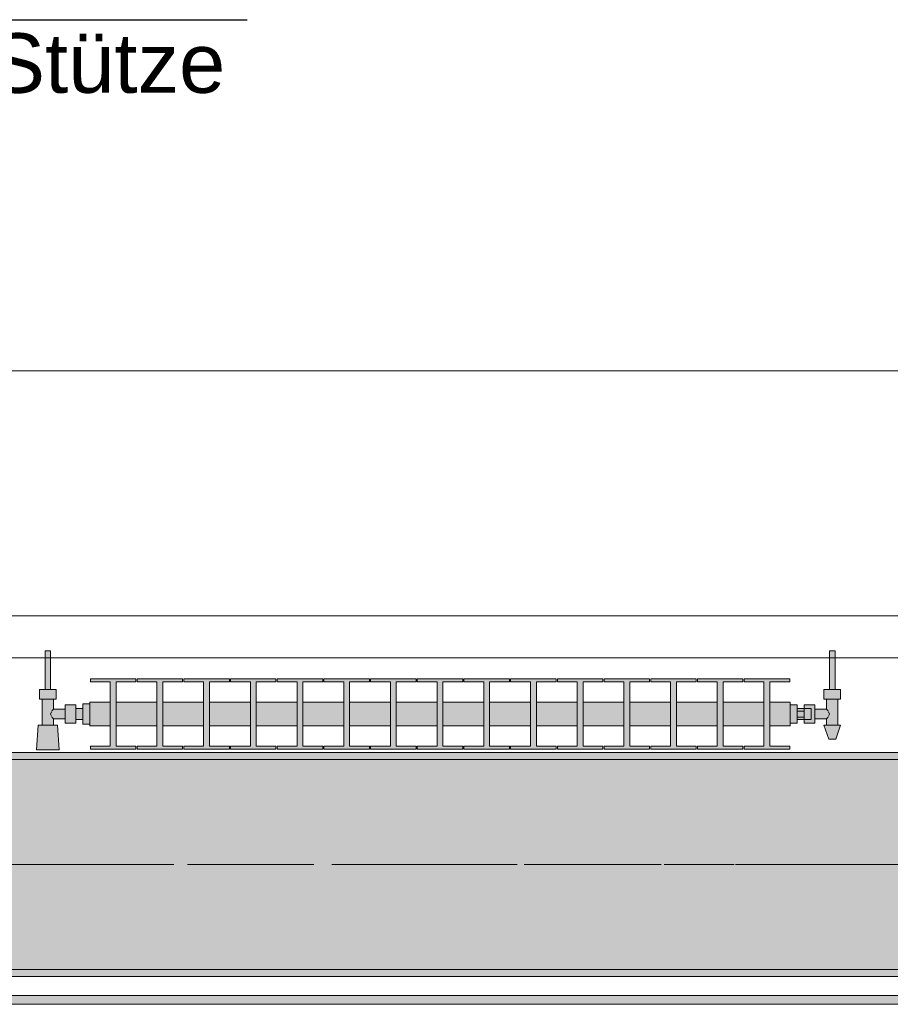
# Model space of a CAD drawing. Header units: metres. Extents: x -3.6 to 85.2, y -11 to 16.8.
# Tile 409 of 508: x 34.3 to 35.5, y 13 to 14.4. Entities that reach past the tile are written whole.
import ezdxf

# ---------------------------------------------------------------- set-up
doc = ezdxf.new("R2010")
doc.units = ezdxf.units.M
doc.header["$MEASUREMENT"] = 0
doc.linetypes.add('Achse', pattern=[0.2, 0.1, -0.05, 0, -0.05])
doc.linetypes.add('Strichlinie doppelt', pattern=[0.546806, 0.264583, -0.105833, 0.070556, -0.105833])
for name, color, linetype in [('208 - Marker.Detail', 7, 'Continuous'), ('451 - Universal.Achsen Raster', 7, 'Continuous'), ('604 - Struktur.Wand Aussen', 7, 'Continuous'), ('608 - Struktur.Träger', 7, 'Continuous'), ('801 - HKLSE.Heizung_ Klima_ Lüftung', 7, 'Continuous'), ('Neubau_653 - Abdeckung.TB Verkofferung', 7, 'Continuous')]:
    doc.layers.add(name, color=color, linetype=linetype)
doc.styles.add('ERSTELLTER_STIL_2', font='txt')
pattern_1 = [(45, (0, 0), (-0.01767767, 0.01767767), [0, -0.025])]

msp = doc.modelspace()

# ---------------------------------------------------------------- hatches: boundary and pattern name
at = {"layer": '608 - Struktur.Träger', "linetype": 'Continuous', "lineweight": 0, "true_color": 0x000000}
h = msp.add_hatch(dxfattribs=at)
h.set_pattern_fill('Gips_0001', color=18, style=0, pattern_type=2)
h.set_pattern_definition(pattern_1)
h.paths.add_polyline_path([(33.09, 13.3), (36.37, 13.3), (36.37, 13.31), (33.09, 13.31)])
h = msp.add_hatch(dxfattribs=at)
h.set_pattern_fill('Beton__Stahlbeton_0001', color=18, style=0, pattern_type=2)
h.set_pattern_definition([(45, (0, 0), (-0.0848528, 0.0848528), []), (45, (-0.04243, 0.04243), (-0.0848528, 0.0848528), [0.09, -0.03])])
h.paths.add_polyline_path([(15.09, 13.3), (14.78, 13.3), (14.78, 13), (15.09, 13), (18.37, 13), (18.69, 13), (21.97, 13), (22.29, 13), (25.57, 13), (25.89, 13), (29.17, 13), (29.49, 13), (32.77, 13), (33.09, 13), (36.37, 13), (36.69, 13), (39.97, 13), (40.29, 13), (43.57, 13), (43.89, 13), (47.17, 13), (47.48, 13), (47.48, 13.3), (47.17, 13.3), (43.89, 13.3), (43.57, 13.3), (40.29, 13.3), (39.97, 13.3), (36.69, 13.3), (36.37, 13.3), (33.09, 13.3), (32.77, 13.3), (29.49, 13.3), (29.17, 13.3), (25.89, 13.3), (25.57, 13.3), (22.29, 13.3), (21.97, 13.3), (18.69, 13.3), (18.37, 13.3)])
h = msp.add_hatch(dxfattribs=at)
h.set_pattern_fill('Gips_0001', color=18, style=0, pattern_type=2)
h.set_pattern_definition(pattern_1)
h.paths.add_polyline_path([(33.09, 13), (33.09, 12.99), (36.37, 12.99), (36.37, 13)])
at = {"layer": '801 - HKLSE.Heizung_ Klima_ Lüftung', "linetype": 'Continuous', "lineweight": 0, "true_color": 0x3a3a3a}
for points in [[(34.36, 13.3503), (34.36, 13.3797), (34.35, 13.3797), (34.35, 13.373), (34.34, 13.373), (34.34, 13.378), (34.325, 13.378), (34.325, 13.372), (34.308, 13.372), (34.308, 13.386), (34.312, 13.386), (34.312, 13.4), (34.304, 13.4), (34.304, 13.455), (34.296, 13.455), (34.296, 13.4), (34.288, 13.4), (34.288, 13.386), (34.292, 13.386), (34.292, 13.349), (34.286, 13.349), (34.284, 13.314), (34.316, 13.314), (34.314, 13.349), (34.308, 13.349), (34.308, 13.358), (34.325, 13.358), (34.325, 13.352), (34.34, 13.352), (34.34, 13.357), (34.35, 13.357), (34.35, 13.3503)], [(35.36, 13.352), (35.37, 13.352), (35.37, 13.357), (35.38, 13.357), (35.38, 13.352), (35.395, 13.352), (35.395, 13.358), (35.412, 13.358), (35.412, 13.349), (35.408, 13.349), (35.415, 13.329), (35.425, 13.329), (35.432, 13.349), (35.428, 13.349), (35.428, 13.386), (35.432, 13.386), (35.432, 13.4), (35.424, 13.4), (35.424, 13.455), (35.416, 13.455), (35.416, 13.4), (35.408, 13.4), (35.408, 13.386), (35.412, 13.386), (35.412, 13.372), (35.395, 13.372), (35.395, 13.378), (35.38, 13.378), (35.38, 13.373), (35.37, 13.373), (35.37, 13.378), (35.36, 13.378)], [(34.36, 13.3817), (34.36, 13.3483), (34.3892, 13.3483), (34.3892, 13.3192), (34.3608, 13.3192), (34.3608, 13.315), (34.4258, 13.315), (34.4258, 13.3192), (34.3975, 13.3192), (34.3975, 13.3483), (34.4558, 13.3483), (34.4558, 13.3192), (34.4275, 13.3192), (34.4275, 13.315), (34.4925, 13.315), (34.4925, 13.3192), (34.4642, 13.3192), (34.4642, 13.3483), (34.5225, 13.3483), (34.5225, 13.3192), (34.4942, 13.3192), (34.4942, 13.315), (34.5592, 13.315), (34.5592, 13.3192), (34.5308, 13.3192), (34.5308, 13.3483), (34.5892, 13.3483), (34.5892, 13.3192), (34.5608, 13.3192), (34.5608, 13.315), (34.6258, 13.315), (34.6258, 13.3192), (34.5975, 13.3192), (34.5975, 13.3483), (34.6558, 13.3483), (34.6558, 13.3192), (34.6275, 13.3192), (34.6275, 13.315), (34.6925, 13.315), (34.6925, 13.3192), (34.6642, 13.3192), (34.6642, 13.3483), (34.7225, 13.3483), (34.7225, 13.3192), (34.6942, 13.3192), (34.6942, 13.315), (34.7592, 13.315), (34.7592, 13.3192), (34.7308, 13.3192), (34.7308, 13.3483), (34.7892, 13.3483), (34.7892, 13.3192), (34.7608, 13.3192), (34.7608, 13.315), (34.8258, 13.315), (34.8258, 13.3192), (34.7975, 13.3192), (34.7975, 13.3483), (34.8558, 13.3483), (34.8558, 13.3192), (34.8275, 13.3192), (34.8275, 13.315), (34.8925, 13.315), (34.8925, 13.3192), (34.8642, 13.3192), (34.8642, 13.3483), (34.9225, 13.3483), (34.9225, 13.3192), (34.8942, 13.3192), (34.8942, 13.315), (34.9592, 13.315), (34.9592, 13.3192), (34.9308, 13.3192), (34.9308, 13.3483), (34.9892, 13.3483), (34.9892, 13.3192), (34.9608, 13.3192), (34.9608, 13.315), (35.0258, 13.315), (35.0258, 13.3192), (34.9975, 13.3192), (34.9975, 13.3483), (35.0558, 13.3483), (35.0558, 13.3192), (35.0275, 13.3192), (35.0275, 13.315), (35.0925, 13.315), (35.0925, 13.3192), (35.0642, 13.3192), (35.0642, 13.3483), (35.1225, 13.3483), (35.1225, 13.3192), (35.0942, 13.3192), (35.0942, 13.315), (35.1592, 13.315), (35.1592, 13.3192), (35.1308, 13.3192), (35.1308, 13.3483), (35.1892, 13.3483), (35.1892, 13.3192), (35.1608, 13.3192), (35.1608, 13.315), (35.2258, 13.315), (35.2258, 13.3192), (35.1975, 13.3192), (35.1975, 13.3483), (35.2558, 13.3483), (35.2558, 13.3192), (35.2275, 13.3192), (35.2275, 13.315), (35.2925, 13.315), (35.2925, 13.3192), (35.2642, 13.3192), (35.2642, 13.3483), (35.3225, 13.3483), (35.3225, 13.3192), (35.2942, 13.3192), (35.2942, 13.315), (35.3592, 13.315), (35.3592, 13.3192), (35.3308, 13.3192), (35.3308, 13.3483), (35.36, 13.3483), (35.36, 13.3817), (35.3308, 13.3817), (35.3308, 13.4108), (35.3592, 13.4108), (35.3592, 13.415), (35.2942, 13.415), (35.2942, 13.4108), (35.3225, 13.4108), (35.3225, 13.3817), (35.2642, 13.3817), (35.2642, 13.4108), (35.2925, 13.4108), (35.2925, 13.415), (35.2275, 13.415), (35.2275, 13.4108), (35.2558, 13.4108), (35.2558, 13.3817), (35.1975, 13.3817), (35.1975, 13.4108), (35.2258, 13.4108), (35.2258, 13.415), (35.1608, 13.415), (35.1608, 13.4108), (35.1892, 13.4108), (35.1892, 13.3817), (35.1308, 13.3817), (35.1308, 13.4108), (35.1592, 13.4108), (35.1592, 13.415), (35.0942, 13.415), (35.0942, 13.4108), (35.1225, 13.4108), (35.1225, 13.3817), (35.0642, 13.3817), (35.0642, 13.4108), (35.0925, 13.4108), (35.0925, 13.415), (35.0275, 13.415), (35.0275, 13.4108), (35.0558, 13.4108), (35.0558, 13.3817), (34.9975, 13.3817), (34.9975, 13.4108), (35.0258, 13.4108), (35.0258, 13.415), (34.9608, 13.415), (34.9608, 13.4108), (34.9892, 13.4108), (34.9892, 13.3817), (34.9308, 13.3817), (34.9308, 13.4108), (34.9592, 13.4108), (34.9592, 13.415), (34.8942, 13.415), (34.8942, 13.4108), (34.9225, 13.4108), (34.9225, 13.3817), (34.8642, 13.3817), (34.8642, 13.4108), (34.8925, 13.4108), (34.8925, 13.415), (34.8275, 13.415), (34.8275, 13.4108), (34.8558, 13.4108), (34.8558, 13.3817), (34.7975, 13.3817), (34.7975, 13.4108), (34.8258, 13.4108), (34.8258, 13.415), (34.7608, 13.415), (34.7608, 13.4108), (34.7892, 13.4108), (34.7892, 13.3817), (34.7308, 13.3817), (34.7308, 13.4108), (34.7592, 13.4108), (34.7592, 13.415), (34.6942, 13.415), (34.6942, 13.4108), (34.7225, 13.4108), (34.7225, 13.3817), (34.6642, 13.3817), (34.6642, 13.4108), (34.6925, 13.4108), (34.6925, 13.415), (34.6275, 13.415), (34.6275, 13.4108), (34.6558, 13.4108), (34.6558, 13.3817), (34.5975, 13.3817), (34.5975, 13.4108), (34.6258, 13.4108), (34.6258, 13.415), (34.5608, 13.415), (34.5608, 13.4108), (34.5892, 13.4108), (34.5892, 13.3817), (34.5308, 13.3817), (34.5308, 13.4108), (34.5592, 13.4108), (34.5592, 13.415), (34.4942, 13.415), (34.4942, 13.4108), (34.5225, 13.4108), (34.5225, 13.3817), (34.4642, 13.3817), (34.4642, 13.4108), (34.4925, 13.4108), (34.4925, 13.415), (34.4275, 13.415), (34.4275, 13.4108), (34.4558, 13.4108), (34.4558, 13.3817), (34.3975, 13.3817), (34.3975, 13.4108), (34.4258, 13.4108), (34.4258, 13.415), (34.3608, 13.415), (34.3608, 13.4108), (34.3892, 13.4108), (34.3892, 13.3817)]]:
    msp.add_hatch(color=250, dxfattribs=at).paths.add_polyline_path(points)
at = {"layer": 'Neubau_653 - Abdeckung.TB Verkofferung', "linetype": 'Continuous', "lineweight": 0, "true_color": 0x000000}
h = msp.add_hatch(dxfattribs=at)
h.set_pattern_fill('Gips_0001', color=18, style=0, pattern_type=2)
h.set_pattern_definition(pattern_1)
h.paths.add_polyline_path([(33.11, 12.963), (33.11, 12.9505), (36.47, 12.9505), (36.47, 12.963)])

# ---------------------------------------------------------------- linework, layer by layer
at = {"layer": '208 - Marker.Detail', "color": 30, "linetype": 'Continuous', "lineweight": 25, "true_color": 0xff6e00}
msp.add_line((33.0847, 14.3564), (34.5847, 14.3564), dxfattribs=at)
at = {"layer": '451 - Universal.Achsen Raster', "color": 160, "linetype": 'Strichlinie doppelt', "lineweight": 9, "true_color": 0x3232ff}
msp.add_line((64.935, 13.15), (-3.175, 13.15), dxfattribs=at)
at = {"layer": '604 - Struktur.Wand Aussen', "color": 7, "linetype": 'Continuous', "lineweight": 13}
for p, q in [((35.94, 13.855), (33.54, 13.855)), ((33.54, 13.445), (35.94, 13.445))]:
    msp.add_line(p, q, dxfattribs=at)
at = {"layer": '608 - Struktur.Träger', "color": 7, "linetype": 'Continuous', "lineweight": 13}
for p, q in [((14.78, 13.31), (47.48, 13.31)), ((36.37, 13.3), (33.09, 13.3)), ((14.78, 12.99), (47.48, 12.99))]:
    msp.add_line(p, q, dxfattribs=at)
at = {"layer": '608 - Struktur.Träger', "color": 7, "linetype": 'Continuous', "lineweight": 5}
for p, q in [((36.37, 13.31), (33.09, 13.31)), ((36.37, 12.99), (33.09, 12.99))]:
    msp.add_line(p, q, dxfattribs=at)
at = {"layer": '608 - Struktur.Träger', "color": 7, "linetype": 'Achse', "lineweight": 9}
msp.add_line((14.78, 13.15), (47.48, 13.15), dxfattribs=at)
at = {"layer": '608 - Struktur.Träger', "color": 7, "linetype": 'Continuous', "lineweight": 13, "flags": 128}
msp.add_lwpolyline([(47.48, 13), (47.17, 13), (43.89, 13), (43.57, 13), (40.29, 13), (39.97, 13), (36.69, 13), (36.37, 13), (33.09, 13), (32.77, 13), (29.49, 13), (29.17, 13), (25.89, 13), (25.57, 13), (22.29, 13), (21.97, 13), (18.69, 13), (18.37, 13), (15.09, 13), (14.78, 13)], dxfattribs=at)
at = {"layer": '801 - HKLSE.Heizung_ Klima_ Lüftung', "color": 7, "linetype": 'Continuous', "lineweight": 5, "true_color": 0xebebeb}
for p, q in [((34.2972, 13.455), (34.296, 13.455)), ((34.296, 13.455), (34.296, 13.4)), ((34.3, 13.455), (34.2972, 13.455)), ((34.3028, 13.455), (34.3, 13.455)), ((34.304, 13.455), (34.3028, 13.455)), ((34.304, 13.455), (34.304, 13.4)), ((35.416, 13.455), (35.4172, 13.455)), ((35.416, 13.455), (35.416, 13.4)), ((35.4172, 13.455), (35.42, 13.455)), ((35.42, 13.455), (35.4228, 13.455)), ((35.4228, 13.455), (35.424, 13.455)), ((35.424, 13.455), (35.424, 13.4)), ((34.3608, 13.415), (34.3608, 13.4108)), ((34.4258, 13.415), (34.3608, 13.415)), ((34.3608, 13.415), (34.3608, 13.4108)), ((34.4258, 13.4108), (34.4258, 13.415)), ((34.4275, 13.415), (34.4275, 13.4108)), ((34.4925, 13.415), (34.4275, 13.415)), ((34.4275, 13.415), (34.4275, 13.4108)), ((34.4925, 13.4108), (34.4925, 13.415)), ((34.4925, 13.4108), (34.4925, 13.415)), ((34.5592, 13.415), (34.4942, 13.415)), ((34.4942, 13.415), (34.4942, 13.4108)), ((34.5592, 13.4108), (34.5592, 13.415)), ((34.5592, 13.4108), (34.5592, 13.415)), ((34.6258, 13.415), (34.5608, 13.415)), ((34.5608, 13.415), (34.5608, 13.4108)), ((34.6258, 13.4108), (34.6258, 13.415)), ((34.6275, 13.415), (34.6275, 13.4108)), ((34.6925, 13.415), (34.6275, 13.415)), ((34.6275, 13.415), (34.6275, 13.4108)), ((34.6925, 13.4108), (34.6925, 13.415)), ((34.6925, 13.4108), (34.6925, 13.415)), ((34.7592, 13.415), (34.6942, 13.415)), ((34.6942, 13.415), (34.6942, 13.4108)), ((34.7592, 13.4108), (34.7592, 13.415)), ((34.7608, 13.415), (34.7608, 13.4108)), ((34.8258, 13.415), (34.7608, 13.415)), ((34.7608, 13.415), (34.7608, 13.4108)), ((34.8258, 13.4108), (34.8258, 13.415)), ((34.8925, 13.415), (34.8275, 13.415)), ((34.8275, 13.415), (34.8275, 13.4108)), ((34.8925, 13.4108), (34.8925, 13.415)), ((34.8925, 13.4108), (34.8925, 13.415)), ((34.9592, 13.415), (34.8942, 13.415)), ((34.8942, 13.415), (34.8942, 13.4108)), ((34.9592, 13.4108), (34.9592, 13.415)), ((34.9592, 13.4108), (34.9592, 13.415)), ((34.9608, 13.415), (34.9608, 13.4108)), ((35.0258, 13.415), (34.9608, 13.415)), ((34.9608, 13.415), (34.9608, 13.4108)), ((35.0258, 13.4108), (35.0258, 13.415)), ((35.0925, 13.415), (35.0275, 13.415)), ((35.0275, 13.415), (35.0275, 13.4108)), ((35.0925, 13.4108), (35.0925, 13.415)), ((35.1592, 13.415), (35.0942, 13.415)), ((35.0942, 13.415), (35.0942, 13.4108)), ((35.1592, 13.4108), (35.1592, 13.415)), ((35.1592, 13.4108), (35.1592, 13.415)), ((35.1608, 13.415), (35.1608, 13.4108)), ((35.2258, 13.415), (35.1608, 13.415)), ((35.1608, 13.415), (35.1608, 13.4108)), ((35.2258, 13.4108), (35.2258, 13.415)), ((35.2275, 13.415), (35.2275, 13.4108)), ((35.2925, 13.415), (35.2275, 13.415)), ((35.2275, 13.415), (35.2275, 13.4108)), ((35.2925, 13.4108), (35.2925, 13.415)), ((35.2925, 13.4108), (35.2925, 13.415)), ((35.2942, 13.415), (35.2942, 13.4108)), ((35.3592, 13.415), (35.2942, 13.415)), ((35.2942, 13.415), (35.2942, 13.4108)), ((35.3592, 13.4108), (35.3592, 13.415)), ((34.294, 13.4), (34.288, 13.4)), ((34.288, 13.4), (34.288, 13.386)), ((34.306, 13.4), (34.294, 13.4)), ((34.2972, 13.4), (34.296, 13.4)), ((34.3, 13.4), (34.2972, 13.4)), ((34.3028, 13.4), (34.3, 13.4)), ((34.304, 13.4), (34.3028, 13.4)), ((34.312, 13.4), (34.306, 13.4)), ((34.312, 13.4), (34.312, 13.386)), ((34.3608, 13.4108), (34.3892, 13.4108)), ((34.3892, 13.4108), (34.3892, 13.3192)), ((34.3975, 13.3192), (34.3975, 13.4108)), ((34.3975, 13.4108), (34.4258, 13.4108)), ((34.4275, 13.4108), (34.4558, 13.4108)), ((34.4558, 13.4108), (34.4558, 13.3192)), ((34.4642, 13.3192), (34.4642, 13.4108)), ((34.4642, 13.4108), (34.4925, 13.4108)), ((34.4942, 13.4108), (34.5225, 13.4108)), ((34.5225, 13.4108), (34.5225, 13.3192)), ((34.5308, 13.3192), (34.5308, 13.4108)), ((34.5308, 13.4108), (34.5592, 13.4108)), ((34.5608, 13.4108), (34.5892, 13.4108)), ((34.5892, 13.4108), (34.5892, 13.3192)), ((34.5975, 13.3192), (34.5975, 13.4108)), ((34.5975, 13.4108), (34.6258, 13.4108)), ((34.6275, 13.4108), (34.6558, 13.4108)), ((34.6558, 13.4108), (34.6558, 13.3192)), ((34.6642, 13.3192), (34.6642, 13.4108)), ((34.6642, 13.4108), (34.6925, 13.4108)), ((34.6942, 13.4108), (34.7225, 13.4108)), ((34.7225, 13.4108), (34.7225, 13.3192)), ((34.7308, 13.3192), (34.7308, 13.4108)), ((34.7308, 13.4108), (34.7592, 13.4108)), ((34.7608, 13.4108), (34.7892, 13.4108)), ((34.7892, 13.4108), (34.7892, 13.3192)), ((34.7975, 13.3192), (34.7975, 13.4108)), ((34.7975, 13.4108), (34.8258, 13.4108)), ((34.8275, 13.4108), (34.8558, 13.4108)), ((34.8558, 13.4108), (34.8558, 13.3192)), ((34.8642, 13.3192), (34.8642, 13.4108)), ((34.8642, 13.4108), (34.8925, 13.4108)), ((34.8942, 13.4108), (34.9225, 13.4108)), ((34.9225, 13.4108), (34.9225, 13.3192)), ((34.9308, 13.3192), (34.9308, 13.4108)), ((34.9308, 13.4108), (34.9592, 13.4108)), ((34.9608, 13.4108), (34.9892, 13.4108)), ((34.9892, 13.4108), (34.9892, 13.3192)), ((34.9975, 13.3192), (34.9975, 13.4108)), ((34.9975, 13.4108), (35.0258, 13.4108)), ((35.0275, 13.4108), (35.0558, 13.4108)), ((35.0558, 13.4108), (35.0558, 13.3192)), ((35.0642, 13.3192), (35.0642, 13.4108)), ((35.0642, 13.4108), (35.0925, 13.4108)), ((35.0942, 13.4108), (35.1225, 13.4108)), ((35.1225, 13.4108), (35.1225, 13.3192)), ((35.1308, 13.3192), (35.1308, 13.4108)), ((35.1308, 13.4108), (35.1592, 13.4108)), ((35.1608, 13.4108), (35.1892, 13.4108)), ((35.1892, 13.4108), (35.1892, 13.3192)), ((35.1975, 13.3192), (35.1975, 13.4108)), ((35.1975, 13.4108), (35.2258, 13.4108)), ((35.2275, 13.4108), (35.2558, 13.4108)), ((35.2558, 13.4108), (35.2558, 13.3192)), ((35.2642, 13.3192), (35.2642, 13.4108)), ((35.2642, 13.4108), (35.2925, 13.4108)), ((35.2942, 13.4108), (35.3225, 13.4108)), ((35.3225, 13.4108), (35.3225, 13.3192)), ((35.3308, 13.3192), (35.3308, 13.4108)), ((35.3308, 13.4108), (35.3592, 13.4108)), ((35.408, 13.4), (35.414, 13.4)), ((35.408, 13.4), (35.408, 13.386)), ((35.414, 13.4), (35.426, 13.4)), ((35.416, 13.4), (35.4172, 13.4)), ((35.4172, 13.4), (35.42, 13.4)), ((35.42, 13.4), (35.4228, 13.4)), ((35.4228, 13.4), (35.424, 13.4)), ((35.426, 13.4), (35.432, 13.4)), ((35.432, 13.4), (35.432, 13.386)), ((34.294, 13.386), (34.288, 13.386)), ((34.292, 13.386), (34.292, 13.349)), ((34.306, 13.386), (34.294, 13.386)), ((34.312, 13.386), (34.306, 13.386)), ((34.308, 13.386), (34.308, 13.372)), ((35.408, 13.386), (35.414, 13.386)), ((35.412, 13.386), (35.412, 13.372)), ((35.414, 13.386), (35.426, 13.386)), ((35.426, 13.386), (35.432, 13.386)), ((35.428, 13.386), (35.428, 13.349)), ((34.308, 13.372), (34.3063, 13.3699)), ((34.308, 13.372), (34.325, 13.372)), ((34.325, 13.378), (34.325, 13.3715)), ((34.325, 13.378), (34.34, 13.378)), ((34.325, 13.3715), (34.325, 13.3585)), ((34.34, 13.378), (34.34, 13.3715)), ((34.34, 13.373), (34.35, 13.373)), ((34.34, 13.3715), (34.34, 13.3585)), ((34.35, 13.3797), (34.35, 13.365)), ((34.35, 13.3797), (34.36, 13.3797)), ((34.35, 13.3797), (34.35, 13.365)), ((34.35, 13.3797), (34.36, 13.3797)), ((34.35, 13.373), (34.35, 13.3707)), ((34.35, 13.3707), (34.35, 13.365)), ((34.36, 13.3817), (34.36, 13.3768)), ((34.36, 13.3817), (34.3892, 13.3817)), ((34.36, 13.3768), (34.36, 13.365)), ((34.3975, 13.3817), (34.4558, 13.3817)), ((34.4642, 13.3817), (34.5225, 13.3817)), ((34.5308, 13.3817), (34.5892, 13.3817)), ((34.5975, 13.3817), (34.6558, 13.3817)), ((34.6642, 13.3817), (34.7225, 13.3817)), ((34.7308, 13.3817), (34.7892, 13.3817)), ((34.7975, 13.3817), (34.8558, 13.3817)), ((34.8642, 13.3817), (34.9225, 13.3817)), ((34.9308, 13.3817), (34.9892, 13.3817)), ((34.9975, 13.3817), (35.0558, 13.3817)), ((35.0642, 13.3817), (35.1225, 13.3817)), ((35.1308, 13.3817), (35.1892, 13.3817)), ((35.1975, 13.3817), (35.2558, 13.3817)), ((35.2642, 13.3817), (35.3225, 13.3817)), ((35.3308, 13.3817), (35.36, 13.3817)), ((35.36, 13.3817), (35.36, 13.3768)), ((35.36, 13.378), (35.37, 13.378)), ((35.36, 13.3768), (35.36, 13.365)), ((35.37, 13.378), (35.37, 13.365)), ((35.38, 13.373), (35.37, 13.373)), ((35.38, 13.373), (35.38, 13.378)), ((35.38, 13.378), (35.38, 13.3715)), ((35.395, 13.378), (35.38, 13.378)), ((35.38, 13.373), (35.38, 13.3707)), ((35.38, 13.373), (35.39, 13.373)), ((35.38, 13.373), (35.38, 13.3707)), ((35.38, 13.3715), (35.38, 13.3693)), ((35.38, 13.3707), (35.38, 13.365)), ((35.38, 13.3707), (35.38, 13.3693)), ((35.39, 13.373), (35.39, 13.3707)), ((35.39, 13.3707), (35.39, 13.365)), ((35.395, 13.378), (35.395, 13.3715)), ((35.412, 13.372), (35.395, 13.372)), ((35.395, 13.3715), (35.395, 13.3585)), ((35.412, 13.372), (35.4137, 13.3699)), ((34.3053, 13.3679), (34.3039, 13.365)), ((34.3039, 13.365), (34.3053, 13.3621)), ((34.3063, 13.3699), (34.3058, 13.3689)), ((34.3058, 13.3611), (34.3063, 13.3601)), ((34.3063, 13.3601), (34.308, 13.358)), ((34.308, 13.358), (34.308, 13.349)), ((34.308, 13.358), (34.325, 13.358)), ((34.325, 13.3585), (34.325, 13.352)), ((34.34, 13.3585), (34.34, 13.352)), ((34.34, 13.357), (34.35, 13.357)), ((34.35, 13.365), (34.35, 13.3503)), ((34.35, 13.365), (34.35, 13.3503)), ((34.35, 13.365), (34.35, 13.3593)), ((34.35, 13.3593), (34.35, 13.357)), ((34.36, 13.365), (34.36, 13.3532)), ((35.36, 13.365), (35.36, 13.3532)), ((35.37, 13.3693), (35.38, 13.3693)), ((35.37, 13.365), (35.37, 13.352)), ((35.37, 13.3607), (35.38, 13.3607)), ((35.38, 13.357), (35.37, 13.357)), ((35.38, 13.3693), (35.38, 13.365)), ((35.38, 13.365), (35.38, 13.3607)), ((35.38, 13.365), (35.38, 13.3593)), ((35.38, 13.3607), (35.38, 13.3585)), ((35.38, 13.3607), (35.38, 13.3593)), ((35.38, 13.3593), (35.38, 13.357)), ((35.38, 13.3593), (35.38, 13.357)), ((35.38, 13.3585), (35.38, 13.352)), ((35.38, 13.357), (35.39, 13.357)), ((35.38, 13.352), (35.38, 13.357)), ((35.39, 13.365), (35.39, 13.3593)), ((35.39, 13.3593), (35.39, 13.357)), ((35.395, 13.3585), (35.395, 13.352)), ((35.412, 13.358), (35.395, 13.358)), ((35.4137, 13.3601), (35.412, 13.358)), ((35.412, 13.358), (35.412, 13.349)), ((35.4137, 13.3699), (35.4142, 13.3689)), ((35.4142, 13.3611), (35.4137, 13.3601)), ((35.4147, 13.3679), (35.4161, 13.365)), ((35.4161, 13.365), (35.4147, 13.3621)), ((34.286, 13.349), (34.284, 13.314)), ((34.2901, 13.349), (34.286, 13.349)), ((34.3, 13.349), (34.2901, 13.349)), ((34.3099, 13.349), (34.3, 13.349)), ((34.314, 13.349), (34.3099, 13.349)), ((34.314, 13.349), (34.316, 13.314)), ((34.325, 13.352), (34.34, 13.352)), ((34.35, 13.3503), (34.36, 13.3503)), ((34.35, 13.3503), (34.36, 13.3503)), ((34.35, 13.3503), (34.36, 13.3503)), ((34.35, 13.3503), (34.36, 13.3503)), ((34.36, 13.3532), (34.36, 13.3483)), ((34.36, 13.3483), (34.3892, 13.3483)), ((34.3975, 13.3483), (34.4558, 13.3483)), ((34.4642, 13.3483), (34.5225, 13.3483)), ((34.5308, 13.3483), (34.5892, 13.3483)), ((34.5975, 13.3483), (34.6558, 13.3483)), ((34.6642, 13.3483), (34.7225, 13.3483)), ((34.7308, 13.3483), (34.7892, 13.3483)), ((34.7975, 13.3483), (34.8558, 13.3483)), ((34.8642, 13.3483), (34.9225, 13.3483)), ((34.9308, 13.3483), (34.9892, 13.3483)), ((34.9975, 13.3483), (35.0558, 13.3483)), ((35.0642, 13.3483), (35.1225, 13.3483)), ((35.1308, 13.3483), (35.1892, 13.3483)), ((35.1975, 13.3483), (35.2558, 13.3483)), ((35.2642, 13.3483), (35.3225, 13.3483)), ((35.3308, 13.3483), (35.36, 13.3483)), ((35.36, 13.3532), (35.36, 13.3483)), ((35.36, 13.352), (35.37, 13.352)), ((35.36, 13.352), (35.37, 13.352)), ((35.36, 13.352), (35.37, 13.352)), ((35.36, 13.352), (35.37, 13.352)), ((35.395, 13.352), (35.38, 13.352)), ((35.408, 13.349), (35.4115, 13.349)), ((35.408, 13.349), (35.415, 13.329)), ((35.4115, 13.349), (35.42, 13.349)), ((35.42, 13.349), (35.4285, 13.349)), ((35.432, 13.349), (35.425, 13.329)), ((35.4285, 13.349), (35.432, 13.349)), ((35.415, 13.329), (35.4165, 13.329)), ((35.4165, 13.329), (35.42, 13.329)), ((35.42, 13.329), (35.4235, 13.329)), ((35.4235, 13.329), (35.425, 13.329)), ((34.3608, 13.3192), (34.3608, 13.315)), ((34.3892, 13.3192), (34.3608, 13.3192)), ((34.3608, 13.3192), (34.3608, 13.315)), ((34.3608, 13.315), (34.4258, 13.315)), ((34.3608, 13.315), (34.4258, 13.315)), ((34.4258, 13.3192), (34.3975, 13.3192)), ((34.4258, 13.315), (34.4258, 13.3192)), ((34.4275, 13.3192), (34.4275, 13.315)), ((34.4558, 13.3192), (34.4275, 13.3192)), ((34.4275, 13.3192), (34.4275, 13.315)), ((34.4275, 13.315), (34.4925, 13.315)), ((34.4275, 13.315), (34.4925, 13.315)), ((34.4925, 13.3192), (34.4642, 13.3192)), ((34.4925, 13.315), (34.4925, 13.3192)), ((34.4925, 13.315), (34.4925, 13.3192)), ((34.5225, 13.3192), (34.4942, 13.3192)), ((34.4942, 13.3192), (34.4942, 13.315)), ((34.4942, 13.315), (34.5592, 13.315)), ((34.4942, 13.315), (34.5592, 13.315)), ((34.5592, 13.3192), (34.5308, 13.3192)), ((34.5592, 13.315), (34.5592, 13.3192)), ((34.5592, 13.315), (34.5592, 13.3192)), ((34.5892, 13.3192), (34.5608, 13.3192)), ((34.5608, 13.3192), (34.5608, 13.315)), ((34.5608, 13.315), (34.6258, 13.315)), ((34.5608, 13.315), (34.6258, 13.315)), ((34.6258, 13.3192), (34.5975, 13.3192)), ((34.6258, 13.315), (34.6258, 13.3192)), ((34.6275, 13.3192), (34.6275, 13.315)), ((34.6558, 13.3192), (34.6275, 13.3192)), ((34.6275, 13.3192), (34.6275, 13.315)), ((34.6275, 13.315), (34.6925, 13.315)), ((34.6275, 13.315), (34.6925, 13.315)), ((34.6925, 13.3192), (34.6642, 13.3192)), ((34.6925, 13.315), (34.6925, 13.3192)), ((34.6925, 13.315), (34.6925, 13.3192)), ((34.7225, 13.3192), (34.6942, 13.3192)), ((34.6942, 13.3192), (34.6942, 13.315)), ((34.6942, 13.315), (34.7592, 13.315)), ((34.6942, 13.315), (34.7592, 13.315)), ((34.7592, 13.3192), (34.7308, 13.3192)), ((34.7592, 13.315), (34.7592, 13.3192)), ((34.7608, 13.3192), (34.7608, 13.315)), ((34.7892, 13.3192), (34.7608, 13.3192)), ((34.7608, 13.3192), (34.7608, 13.315)), ((34.7608, 13.315), (34.8258, 13.315)), ((34.7608, 13.315), (34.8258, 13.315)), ((34.8258, 13.3192), (34.7975, 13.3192)), ((34.8258, 13.315), (34.8258, 13.3192)), ((34.8558, 13.3192), (34.8275, 13.3192)), ((34.8275, 13.3192), (34.8275, 13.315)), ((34.8275, 13.315), (34.8925, 13.315)), ((34.8275, 13.315), (34.8925, 13.315)), ((34.8925, 13.3192), (34.8642, 13.3192)), ((34.8925, 13.315), (34.8925, 13.3192)), ((34.8925, 13.315), (34.8925, 13.3192)), ((34.9225, 13.3192), (34.8942, 13.3192)), ((34.8942, 13.3192), (34.8942, 13.315)), ((34.8942, 13.315), (34.9592, 13.315)), ((34.8942, 13.315), (34.9592, 13.315)), ((34.9592, 13.3192), (34.9308, 13.3192)), ((34.9592, 13.315), (34.9592, 13.3192)), ((34.9592, 13.315), (34.9592, 13.3192)), ((34.9608, 13.3192), (34.9608, 13.315)), ((34.9892, 13.3192), (34.9608, 13.3192)), ((34.9608, 13.3192), (34.9608, 13.315)), ((34.9608, 13.315), (35.0258, 13.315)), ((34.9608, 13.315), (35.0258, 13.315)), ((35.0258, 13.3192), (34.9975, 13.3192)), ((35.0258, 13.315), (35.0258, 13.3192)), ((35.0558, 13.3192), (35.0275, 13.3192)), ((35.0275, 13.3192), (35.0275, 13.315)), ((35.0275, 13.315), (35.0925, 13.315)), ((35.0275, 13.315), (35.0925, 13.315)), ((35.0925, 13.3192), (35.0642, 13.3192)), ((35.0925, 13.315), (35.0925, 13.3192)), ((35.1225, 13.3192), (35.0942, 13.3192)), ((35.0942, 13.3192), (35.0942, 13.315)), ((35.0942, 13.315), (35.1592, 13.315)), ((35.0942, 13.315), (35.1592, 13.315)), ((35.1592, 13.3192), (35.1308, 13.3192)), ((35.1592, 13.315), (35.1592, 13.3192)), ((35.1592, 13.315), (35.1592, 13.3192)), ((35.1608, 13.3192), (35.1608, 13.315)), ((35.1892, 13.3192), (35.1608, 13.3192)), ((35.1608, 13.3192), (35.1608, 13.315)), ((35.1608, 13.315), (35.2258, 13.315)), ((35.1608, 13.315), (35.2258, 13.315)), ((35.2258, 13.3192), (35.1975, 13.3192)), ((35.2258, 13.315), (35.2258, 13.3192)), ((35.2275, 13.3192), (35.2275, 13.315)), ((35.2558, 13.3192), (35.2275, 13.3192)), ((35.2275, 13.3192), (35.2275, 13.315)), ((35.2275, 13.315), (35.2925, 13.315)), ((35.2275, 13.315), (35.2925, 13.315)), ((35.2925, 13.3192), (35.2642, 13.3192)), ((35.2925, 13.315), (35.2925, 13.3192)), ((35.2925, 13.315), (35.2925, 13.3192)), ((35.2942, 13.3192), (35.2942, 13.315)), ((35.3225, 13.3192), (35.2942, 13.3192)), ((35.2942, 13.3192), (35.2942, 13.315)), ((35.2942, 13.315), (35.3592, 13.315)), ((35.2942, 13.315), (35.3592, 13.315)), ((35.3592, 13.3192), (35.3308, 13.3192)), ((35.3592, 13.315), (35.3592, 13.3192)), ((34.2887, 13.314), (34.284, 13.314)), ((34.284, 13.314), (34.2887, 13.314)), ((34.3, 13.314), (34.2887, 13.314)), ((34.2887, 13.314), (34.3, 13.314)), ((34.3113, 13.314), (34.3, 13.314)), ((34.3, 13.314), (34.3113, 13.314)), ((34.3113, 13.314), (34.316, 13.314)), ((34.316, 13.314), (34.3113, 13.314))]:
    msp.add_line(p, q, dxfattribs=at)
at = {"layer": 'Neubau_653 - Abdeckung.TB Verkofferung', "color": 1, "linetype": 'Continuous', "lineweight": 9}
for p, q in [((15.11, 13.505), (47.13, 13.505)), ((22.05, 12.9505), (47.13, 12.9505))]:
    msp.add_line(p, q, dxfattribs=at)
at = {"layer": 'Neubau_653 - Abdeckung.TB Verkofferung', "color": 1, "linetype": 'Continuous', "lineweight": 5}
for p, q in [((36.47, 12.99), (33.11, 12.99)), ((36.47, 12.963), (33.11, 12.963)), ((36.47, 12.9505), (33.11, 12.9505))]:
    msp.add_line(p, q, dxfattribs=at)

# ---------------------------------------------------------------- texts
at = {"layer": '208 - Marker.Detail', "color": 30, "lineweight": 25, "true_color": 0xff6e00, "insert": (33.1478, 14.337), "char_height": 0.085, "attachment_point": 1, "style": 'ERSTELLTER_STIL_2'}
msp.add_mtext('\\A1;{\\pql;\\fArial|b0|i0|c0|p38;Detail - Trockenbau Stütze}', dxfattribs=at)

doc.saveas('drawing.dxf')
